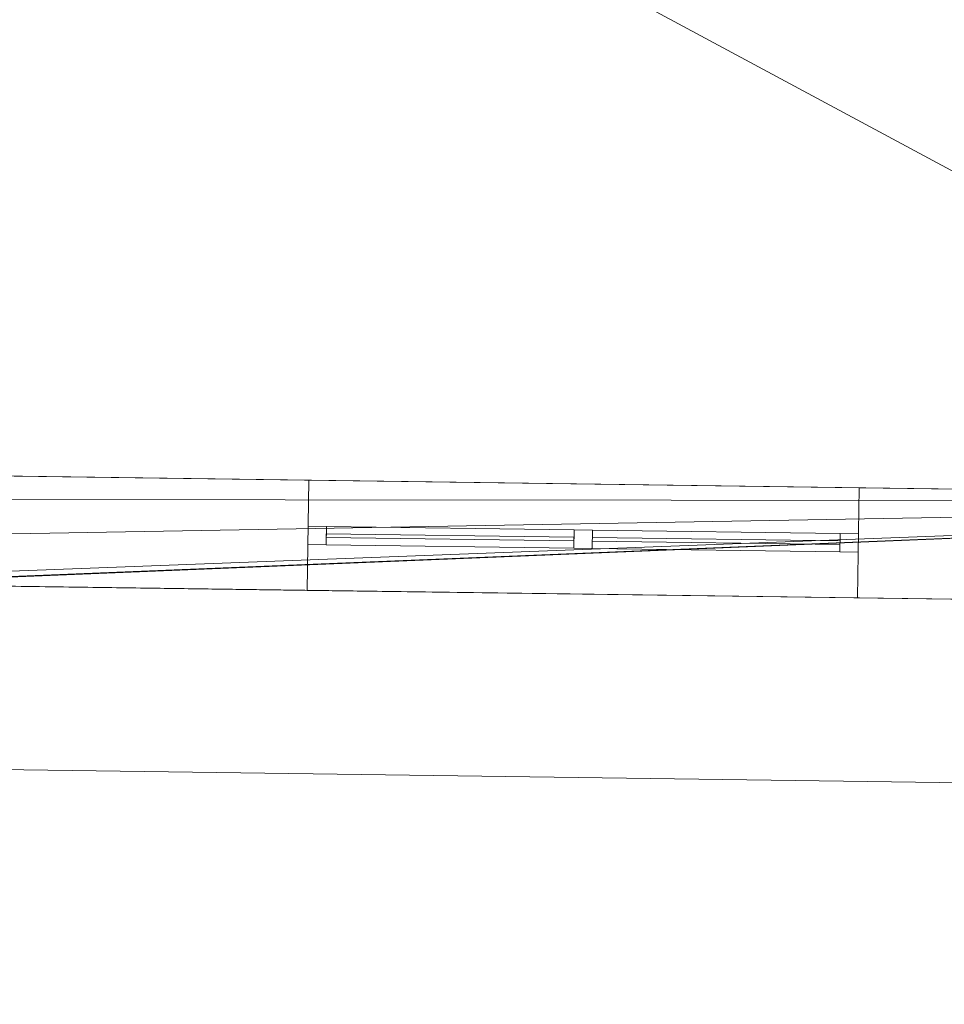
# Model space of a CAD drawing. Header units: millimetres. Extents: x -430348 to -225823, y -86243 to 5084.
# Tile 466 of 656: x -394138 to -391618, y -4664 to -1980. Entities that reach past the tile are written whole.
import ezdxf

# ---------------------------------------------------------------- set-up
doc = ezdxf.new("R2010")
doc.units = ezdxf.units.MM
for name, color, linetype, lineweight in [('A-GLAZ-CURT', 52, 'Continuous', 9), ('A-GLAZ-CWMG', 51, 'Continuous', 9), ('A-ROOF', 132, 'Continuous', 9), ('A-WALL', 113, 'Continuous', 9)]:
    doc.layers.add(name, color=color, linetype=linetype, lineweight=lineweight)

# ---------------------------------------------------------------- blocks, each defined once
blk = doc.blocks.new('System Panel - Glazed-518440-_3D_ Copy 1')
at = {"layer": 'A-GLAZ-CURT', "transparency": 33554471}
mesh = blk.add_polyface(dxfattribs=at)
corners = [(-337.5, 5), (-337.5, 5, 1350), (337.5, 5, 1350), (337.5, 5)]
mesh.append_faces([[corners[k] for k in face] for face in [(2, 3, 0, 1)]])
mesh = blk.add_polyface(dxfattribs=at)
corners = [(337.5, -5), (-337.5, -5), (-337.5, 5), (337.5, 5)]
mesh.append_faces([[corners[k] for k in face] for face in [(3, 0, 1, 2)]])
mesh = blk.add_polyface(dxfattribs=at)
corners = [(-337.5, -5, 1350), (337.5, -5, 1350), (337.5, 5, 1350), (-337.5, 5, 1350)]
mesh.append_faces([[corners[k] for k in face] for face in [(3, 0, 1, 2)]])
mesh = blk.add_polyface(dxfattribs=at)
corners = [(-337.5, -5), (-337.5, -5, 1350), (-337.5, 5, 1350), (-337.5, 5)]
mesh.append_faces([[corners[k] for k in face] for face in [(0, 1, 2, 3)]])
mesh = blk.add_polyface(dxfattribs=at)
corners = [(337.5, -5, 1350), (337.5, -5), (337.5, 5), (337.5, 5, 1350)]
mesh.append_faces([[corners[k] for k in face] for face in [(0, 1, 2, 3)]])
mesh = blk.add_polyface(dxfattribs=at)
corners = [(-337.5, -5), (337.5, -5), (337.5, -5, 1350), (-337.5, -5, 1350)]
mesh.append_faces([[corners[k] for k in face] for face in [(2, 3, 0, 1)]])
blk = doc.blocks.new('Rectangular Mullion - 50mm x 50mm-518433-_3D_ Copy 1')
at = {"layer": 'A-GLAZ-CWMG'}
mesh = blk.add_polyface(dxfattribs=at)
corners = [(0, 25), (-50, 25), (-50, -25), (0, -25)]
mesh.append_faces([[corners[k] for k in face] for face in [(2, 3, 0, 1)]])
mesh = blk.add_polyface(dxfattribs=at)
corners = [(0, 25, -1450), (0, -25, -1450), (-50, -25, -1450), (-50, 25, -1450)]
mesh.append_faces([[corners[k] for k in face] for face in [(0, 1, 2, 3)]])
mesh = blk.add_polyface(dxfattribs=at)
corners = [(-50, 25), (0, 25), (0, 25, -1450), (-50, 25, -1450)]
mesh.append_faces([[corners[k] for k in face] for face in [(0, 1, 2, 3)]])
mesh = blk.add_polyface(dxfattribs=at)
corners = [(-50, -25), (-50, 25), (-50, 25, -1450), (-50, -25, -1450)]
mesh.append_faces([[corners[k] for k in face] for face in [(0, 1, 2, 3)]])
mesh = blk.add_polyface(dxfattribs=at)
corners = [(0, 25), (0, -25), (0, -25, -1450), (0, 25, -1450)]
mesh.append_faces([[corners[k] for k in face] for face in [(0, 1, 2, 3)]])
mesh = blk.add_polyface(dxfattribs=at)
corners = [(0, -25), (-50, -25), (-50, -25, -1450), (0, -25, -1450)]
mesh.append_faces([[corners[k] for k in face] for face in [(0, 1, 2, 3)]])
blk = doc.blocks.new('Rectangular Mullion - 50mm x 50mm-518435-_3D_ Copy 1')
at = {"layer": 'A-GLAZ-CWMG'}
mesh = blk.add_polyface(dxfattribs=at)
corners = [(0, 25), (-50, 25), (-50, -25), (0, -25)]
mesh.append_faces([[corners[k] for k in face] for face in [(2, 3, 0, 1)]])
mesh = blk.add_polyface(dxfattribs=at)
corners = [(0, 25, -675), (0, -25, -675), (-50, -25, -675), (-50, 25, -675)]
mesh.append_faces([[corners[k] for k in face] for face in [(0, 1, 2, 3)]])
mesh = blk.add_polyface(dxfattribs=at)
corners = [(-50, 25), (0, 25), (0, 25, -675), (-50, 25, -675)]
mesh.append_faces([[corners[k] for k in face] for face in [(0, 1, 2, 3)]])
mesh = blk.add_polyface(dxfattribs=at)
corners = [(-50, -25), (-50, 25), (-50, 25, -675), (-50, -25, -675)]
mesh.append_faces([[corners[k] for k in face] for face in [(0, 1, 2, 3)]])
mesh = blk.add_polyface(dxfattribs=at)
corners = [(0, 25), (0, -25), (0, -25, -675), (0, 25, -675)]
mesh.append_faces([[corners[k] for k in face] for face in [(0, 1, 2, 3)]])
mesh = blk.add_polyface(dxfattribs=at)
corners = [(0, -25), (-50, -25), (-50, -25, -675), (0, -25, -675)]
mesh.append_faces([[corners[k] for k in face] for face in [(0, 1, 2, 3)]])
blk = doc.blocks.new('Rectangular Mullion - 50mm x 50mm-518434-_3D_ Copy 1')
at = {"layer": 'A-GLAZ-CWMG'}
mesh = blk.add_polyface(dxfattribs=at)
corners = [(0, 25), (-50, 25), (-50, -25), (0, -25)]
mesh.append_faces([[corners[k] for k in face] for face in [(3, 0, 1, 2)]])
mesh = blk.add_polyface(dxfattribs=at)
corners = [(0, 25, -1450), (0, -25, -1450), (-50, -25, -1450), (-50, 25, -1450)]
mesh.append_faces([[corners[k] for k in face] for face in [(3, 0, 1, 2)]])
mesh = blk.add_polyface(dxfattribs=at)
corners = [(-50, 25), (0, 25), (0, 25, -1450), (-50, 25, -1450)]
mesh.append_faces([[corners[k] for k in face] for face in [(0, 1, 2, 3)]])
mesh = blk.add_polyface(dxfattribs=at)
corners = [(-50, -25), (-50, 25), (-50, 25, -1450), (-50, -25, -1450)]
mesh.append_faces([[corners[k] for k in face] for face in [(0, 1, 2, 3)]])
mesh = blk.add_polyface(dxfattribs=at)
corners = [(0, 25), (0, -25), (0, -25, -1450), (0, 25, -1450)]
mesh.append_faces([[corners[k] for k in face] for face in [(0, 1, 2, 3)]])
mesh = blk.add_polyface(dxfattribs=at)
corners = [(0, -25), (-50, -25), (-50, -25, -1450), (0, -25, -1450)]
mesh.append_faces([[corners[k] for k in face] for face in [(0, 1, 2, 3)]])
blk = doc.blocks.new('Rectangular Mullion - 50mm x 50mm-518436-_3D_ Copy 1')
at = {"layer": 'A-GLAZ-CWMG'}
mesh = blk.add_polyface(dxfattribs=at)
corners = [(0, 25), (-50, 25), (-50, -25), (0, -25)]
mesh.append_faces([[corners[k] for k in face] for face in [(2, 3, 0, 1)]])
mesh = blk.add_polyface(dxfattribs=at)
corners = [(0, 25, -675), (0, -25, -675), (-50, -25, -675), (-50, 25, -675)]
mesh.append_faces([[corners[k] for k in face] for face in [(0, 1, 2, 3)]])
mesh = blk.add_polyface(dxfattribs=at)
corners = [(-50, 25), (0, 25), (0, 25, -675), (-50, 25, -675)]
mesh.append_faces([[corners[k] for k in face] for face in [(0, 1, 2, 3)]])
mesh = blk.add_polyface(dxfattribs=at)
corners = [(-50, -25), (-50, 25), (-50, 25, -675), (-50, -25, -675)]
mesh.append_faces([[corners[k] for k in face] for face in [(0, 1, 2, 3)]])
mesh = blk.add_polyface(dxfattribs=at)
corners = [(0, 25), (0, -25), (0, -25, -675), (0, 25, -675)]
mesh.append_faces([[corners[k] for k in face] for face in [(0, 1, 2, 3)]])
mesh = blk.add_polyface(dxfattribs=at)
corners = [(0, -25), (-50, -25), (-50, -25, -675), (0, -25, -675)]
mesh.append_faces([[corners[k] for k in face] for face in [(0, 1, 2, 3)]])
blk = doc.blocks.new('Rectangular Mullion - 50mm x 50mm-518437-_3D_ Copy 1')
at = {"layer": 'A-GLAZ-CWMG'}
mesh = blk.add_polyface(dxfattribs=at)
corners = [(0, 25), (-50, 25), (-50, -25), (0, -25)]
mesh.append_faces([[corners[k] for k in face] for face in [(2, 3, 0, 1)]])
mesh = blk.add_polyface(dxfattribs=at)
corners = [(0, 25, -675), (0, -25, -675), (-50, -25, -675), (-50, 25, -675)]
mesh.append_faces([[corners[k] for k in face] for face in [(0, 1, 2, 3)]])
mesh = blk.add_polyface(dxfattribs=at)
corners = [(-50, 25), (0, 25), (0, 25, -675), (-50, 25, -675)]
mesh.append_faces([[corners[k] for k in face] for face in [(0, 1, 2, 3)]])
mesh = blk.add_polyface(dxfattribs=at)
corners = [(-50, -25), (-50, 25), (-50, 25, -675), (-50, -25, -675)]
mesh.append_faces([[corners[k] for k in face] for face in [(0, 1, 2, 3)]])
mesh = blk.add_polyface(dxfattribs=at)
corners = [(0, 25), (0, -25), (0, -25, -675), (0, 25, -675)]
mesh.append_faces([[corners[k] for k in face] for face in [(0, 1, 2, 3)]])
mesh = blk.add_polyface(dxfattribs=at)
corners = [(0, -25), (-50, -25), (-50, -25, -675), (0, -25, -675)]
mesh.append_faces([[corners[k] for k in face] for face in [(0, 1, 2, 3)]])
blk = doc.blocks.new('Rectangular Mullion - 50mm x 50mm-518438-_3D_ Copy 1')
at = {"layer": 'A-GLAZ-CWMG'}
mesh = blk.add_polyface(dxfattribs=at)
corners = [(0, 25), (-50, 25), (-50, -25), (0, -25)]
mesh.append_faces([[corners[k] for k in face] for face in [(2, 3, 0, 1)]])
mesh = blk.add_polyface(dxfattribs=at)
corners = [(0, 25, -675), (0, -25, -675), (-50, -25, -675), (-50, 25, -675)]
mesh.append_faces([[corners[k] for k in face] for face in [(0, 1, 2, 3)]])
mesh = blk.add_polyface(dxfattribs=at)
corners = [(-50, 25), (0, 25), (0, 25, -675), (-50, 25, -675)]
mesh.append_faces([[corners[k] for k in face] for face in [(0, 1, 2, 3)]])
mesh = blk.add_polyface(dxfattribs=at)
corners = [(-50, -25), (-50, 25), (-50, 25, -675), (-50, -25, -675)]
mesh.append_faces([[corners[k] for k in face] for face in [(0, 1, 2, 3)]])
mesh = blk.add_polyface(dxfattribs=at)
corners = [(0, 25), (0, -25), (0, -25, -675), (0, 25, -675)]
mesh.append_faces([[corners[k] for k in face] for face in [(0, 1, 2, 3)]])
mesh = blk.add_polyface(dxfattribs=at)
corners = [(0, -25), (-50, -25), (-50, -25, -675), (0, -25, -675)]
mesh.append_faces([[corners[k] for k in face] for face in [(0, 1, 2, 3)]])
blk = doc.blocks.new('Rectangular Mullion - 50mm x 50mm-518439-_3D_ Copy 1')
at = {"layer": 'A-GLAZ-CWMG'}
mesh = blk.add_polyface(dxfattribs=at)
corners = [(25, 25), (-25, 25), (-25, -25), (25, -25)]
mesh.append_faces([[corners[k] for k in face] for face in [(2, 3, 0, 1)]])
mesh = blk.add_polyface(dxfattribs=at)
corners = [(25, 25, -1450), (25, -25, -1450), (-25, -25, -1450), (-25, 25, -1450)]
mesh.append_faces([[corners[k] for k in face] for face in [(0, 1, 2, 3)]])
mesh = blk.add_polyface(dxfattribs=at)
corners = [(-25, 25), (25, 25), (25, 25, -1450), (-25, 25, -1450)]
mesh.append_faces([[corners[k] for k in face] for face in [(0, 1, 2, 3)]])
mesh = blk.add_polyface(dxfattribs=at)
corners = [(-25, -25), (-25, 25), (-25, 25, -1450), (-25, -25, -1450)]
mesh.append_faces([[corners[k] for k in face] for face in [(0, 1, 2, 3)]])
mesh = blk.add_polyface(dxfattribs=at)
corners = [(25, 25), (25, -25), (25, -25, -1450), (25, 25, -1450)]
mesh.append_faces([[corners[k] for k in face] for face in [(0, 1, 2, 3)]])
mesh = blk.add_polyface(dxfattribs=at)
corners = [(25, -25), (-25, -25), (-25, -25, -1450), (25, -25, -1450)]
mesh.append_faces([[corners[k] for k in face] for face in [(0, 1, 2, 3)]])

msp = doc.modelspace()

# ---------------------------------------------------------------- block references
at = {"layer": 'A-GLAZ-CURT', "transparency": 33554471, "rotation": 179.2073261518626}
for p in [(-392964.7, -3390.7, 61697.6), (-392239.7, -3400.7, 61697.6)]:
    msp.add_blockref('System Panel - Glazed-518440-_3D_ Copy 1', p, dxfattribs=at)
at = {"layer": 'A-GLAZ-CWMG', "extrusion": (0, 0, -1), "rotation": 0.7926738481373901}
for name, p in [('Rectangular Mullion - 50mm x 50mm-518434-_3D_ Copy 1', (393352.1, -3385.3, -61647.6)), ('Rectangular Mullion - 50mm x 50mm-518439-_3D_ Copy 1', (392602.2, -3395.7, -61647.6))]:
    msp.add_blockref(name, p, dxfattribs=at)
at = {"layer": 'A-GLAZ-CWMG', "extrusion": (-0.999904, 0.013834, 0), "rotation": 90}
for name, p in [('Rectangular Mullion - 50mm x 50mm-518435-_3D_ Copy 1', (8826.8, 63097.6, 393217.7)), ('Rectangular Mullion - 50mm x 50mm-518437-_3D_ Copy 1', (8826.8, 63097.6, 392492.7))]:
    msp.add_blockref(name, p, dxfattribs=at)
at = {"layer": 'A-GLAZ-CWMG', "extrusion": (0.999904, -0.013834, 0), "rotation": 270}
for name, p in [('Rectangular Mullion - 50mm x 50mm-518438-_3D_ Copy 1', (-8826.8, 61647.6, -392542.7)), ('Rectangular Mullion - 50mm x 50mm-518436-_3D_ Copy 1', (-8826.8, 61647.6, -391817.7))]:
    msp.add_blockref(name, p, dxfattribs=at)
at = {"layer": 'A-GLAZ-CWMG', "rotation": 359.2073261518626}
msp.add_blockref('Rectangular Mullion - 50mm x 50mm-518433-_3D_ Copy 1', (-391852.3, -3406.1, 63097.6), dxfattribs=at)

# ---------------------------------------------------------------- meshes
at = {"layer": 'A-ROOF'}
mesh = msp.add_polyface(dxfattribs=at)
corners = [(-388411.6, -4103.8, 63197.6), (-388312.7, 3045.6, 63197.6), (-391961.8, -479.3, 65647.6)]
mesh.append_faces([[corners[k] for k in face] for face in [(1, 2, 0)]])
mesh = msp.add_polyface(dxfattribs=at)
corners = [(-388312.7, 3045.6, 63097.6), (-388411.6, -4103.8, 63097.6), (-391961.8, -479.3, 65547.6)]
mesh.append_faces([[corners[k] for k in face] for face in [(1, 2, 0)]])
mesh = msp.add_polyface(dxfattribs=at)
corners = [(-413109.2, -3762, 63197.6), (-388411.6, -4103.8, 63197.6), (-391961.8, -479.3, 65647.6), (-394160.5, -448.9, 65647.6), (-394168.2, -1008.8, 65263.8), (-394948.2, -998, 65263.8), (-394940.4, -438.1, 65647.6), (-406519.3, -277.9, 65647.6), (-406526.5, -796.1, 65292.5), (-407366.4, -784.5, 65292.5), (-407359.2, -266.3, 65647.6), (-409560.1, -235.8, 65647.6)]
mesh.append_faces([[corners[k] for k in face] for face in [(4, 1, 2, 3)]], dxfattribs={"vtx0": -1})
mesh.append_faces([[corners[k] for k in face] for face in [(1, 4, 5, 0)]], dxfattribs={"vtx0": -1, "vtx2": -1})
mesh.append_faces([[corners[k] for k in face] for face in [(11, 0, 9, 10)]], dxfattribs={"vtx1": -1})
mesh.append_faces([[corners[k] for k in face] for face in [(8, 9, 0, 5)]], dxfattribs={"vtx1": -1, "vtx2": -1, "vtx3": -1})
mesh.append_faces([[corners[k] for k in face] for face in [(6, 7, 8, 5)]], dxfattribs={"vtx2": -1})
mesh = msp.add_polyface(dxfattribs=at)
corners = [(-388411.6, -4103.8, 63097.6), (-413109.2, -3762, 63097.6), (-409560.1, -235.8, 65547.6), (-407359.2, -266.3, 65547.6), (-407366.4, -784.5, 65192.5), (-406526.5, -796.1, 65192.5), (-406519.3, -277.9, 65547.6), (-394940.4, -438.1, 65547.6), (-394948.2, -998, 65163.8), (-394168.2, -1008.8, 65163.8), (-394160.5, -448.9, 65547.6), (-391961.8, -479.3, 65547.6)]
mesh.append_faces([[corners[k] for k in face] for face in [(4, 1, 2, 3)]], dxfattribs={"vtx0": -1})
mesh.append_faces([[corners[k] for k in face] for face in [(1, 4, 5, 8)]], dxfattribs={"vtx0": -1, "vtx2": -1, "vtx3": -1})
mesh.append_faces([[corners[k] for k in face] for face in [(11, 0, 9, 10)]], dxfattribs={"vtx1": -1})
mesh.append_faces([[corners[k] for k in face] for face in [(8, 9, 0, 1)]], dxfattribs={"vtx1": -1, "vtx3": -1})
mesh.append_faces([[corners[k] for k in face] for face in [(5, 6, 7, 8)]], dxfattribs={"vtx3": -1})
mesh = msp.add_polyface(dxfattribs=at)
corners = [(-394659.5, -7267.6, 60697.6), (-394607.6, -3518, 61492.4), (-388854.6, -3597.6, 61492.4), (-388906.5, -7347.2, 60697.6)]
mesh.append_faces([[corners[k] for k in face] for face in [(3, 0, 1, 2)]])
mesh = msp.add_polyface(dxfattribs=at)
corners = [(-394607.6, -3518, 61594.6), (-394659.5, -7267.6, 60799.8), (-388906.5, -7347.2, 60799.8), (-388854.6, -3597.6, 61594.6)]
mesh.append_faces([[corners[k] for k in face] for face in [(0, 1, 2, 3)]])
mesh = msp.add_polyface(dxfattribs=at)
corners = [(-394607.6, -3518, 61594.6), (-388854.6, -3597.6, 61594.6), (-388854.6, -3597.6, 61492.4), (-394607.6, -3518, 61492.4)]
mesh.append_faces([[corners[k] for k in face] for face in [(0, 1, 2, 3)]])
mesh = msp.add_polyface(dxfattribs=at)
corners = [(-388411.6, -4103.8, 63097.6), (-388411.6, -4103.8, 63197.6), (-413109.2, -3762, 63197.6), (-413109.2, -3762, 63097.6)]
mesh.append_faces([[corners[k] for k in face] for face in [(1, 2, 3, 0)]])
at = {"layer": 'A-WALL'}
mesh = msp.add_polyface(dxfattribs=at)
corners = [(-389154.6, -3593.4, 58197.6), (-394307.6, -3522.1, 58197.6), (-394607.6, -3518, 58197.6), (-394608.3, -3518, 58197.6), (-394653.3, -3517.4, 58197.6), (-394654.1, -3517.3, 58197.6), (-394954.1, -3513.2, 58197.6), (-398703.7, -3461.3, 58197.6), (-399003.7, -3457.2, 58197.6), (-406852.9, -3348.6, 58197.6), (-407152.9, -3344.4, 58197.6), (-410652.6, -3296, 58197.6), (-410952.5, -3291.8, 58197.6), (-412352.4, -3272.5, 58197.6), (-412348.2, -2972.5, 58197.6), (-389150.5, -3293.5, 58197.6)]
mesh.append_faces([[corners[k] for k in face] for face in [(15, 7, 8, 14), (15, 6, 7)]], dxfattribs={"vtx0": -1, "vtx2": -1})
mesh.append_faces([[corners[k] for k in face] for face in [(15, 2, 3, 4), (14, 8, 9, 10), (15, 4, 5, 6)]], dxfattribs={"vtx0": -1, "vtx3": -1})
mesh.append_faces([[corners[k] for k in face] for face in [(11, 12, 14, 10)]], dxfattribs={"vtx1": -1, "vtx2": -1})
mesh.append_faces([[corners[k] for k in face] for face in [(12, 13, 14)]], dxfattribs={"vtx2": -1})
mesh.append_faces([[corners[k] for k in face] for face in [(15, 0, 1, 2)]], dxfattribs={"vtx3": -1})
mesh = msp.add_polyface(dxfattribs=at)
corners = [(-412352.4, -3272.5, 63440.3), (-389154.6, -3593.4, 63440.3), (-389151.2, -3348.7, 63608), (-389206.1, -3292.7, 63645.9), (-412315, -2973, 63645.9), (-412348.7, -3006.4, 63622.6)]
mesh.append_faces([[corners[k] for k in face] for face in [(4, 5, 0, 3), (1, 2, 3, 0)]], dxfattribs={"vtx2": -1})
mesh = msp.add_polyface(dxfattribs=at)
corners = [(-389150.5, -3293.5, 58197.6), (-412348.2, -2972.5, 58197.6), (-412348.2, -2972.5, 63622.6), (-412315, -2973, 63645.9), (-389206.1, -3292.7, 63645.9), (-389150.5, -3293.5, 63608), (-389300.5, -3291.4, 61647.6), (-389300.5, -3291.4, 63097.6), (-390200.4, -3278.9, 63097.6), (-390200.4, -3278.9, 61647.6), (-391850.2, -3256.1, 61647.6), (-391850.2, -3256.1, 63097.6), (-393350.1, -3235.4, 63097.6), (-393350.1, -3235.4, 61647.6), (-395999.8, -3198.7, 61847.6), (-395999.8, -3198.7, 63097.6), (-397249.7, -3181.4, 63097.6), (-397249.7, -3181.4, 61847.6), (-398999.5, -3157.2, 61847.6), (-398999.5, -3157.2, 63097.6), (-399699.5, -3147.5, 63097.6), (-399699.5, -3147.5, 61847.6), (-400499.4, -3136.4, 61847.6), (-400499.4, -3136.4, 63097.6), (-401049.3, -3128.8, 63097.6), (-401049.3, -3128.8, 61847.6), (-401699.3, -3119.8, 61847.6), (-401699.3, -3119.8, 63097.6), (-402599.2, -3107.4, 63097.6), (-402599.2, -3107.4, 61847.6), (-404299, -3083.9, 61847.6), (-404299, -3083.9, 63097.6), (-405698.9, -3064.5, 63097.6), (-405698.9, -3064.5, 61847.6), (-408198.6, -3029.9, 61847.6), (-408198.6, -3029.9, 63097.6), (-409698.5, -3009.2, 63097.6), (-409698.5, -3009.2, 61847.6), (-411248.4, -2987.7, 61847.6), (-411248.4, -2987.7, 63097.6), (-412248.3, -2973.9, 63097.6), (-412248.3, -2973.9, 61847.6), (-403449.1, -3095.6, 59297.6), (-403449.1, -3095.6, 60647.6), (-404249, -3084.6, 60647.6), (-404249, -3084.6, 59297.6), (-405648.9, -3065.2, 59378.4), (-405648.9, -3065.2, 60647.6), (-406448.8, -3054.1, 60647.6), (-406448.8, -3054.1, 59378.4), (-401749.3, -3119.1, 58344.2), (-401749.3, -3119.1, 60394.2), (-402649.2, -3106.7, 60394.2), (-402649.2, -3106.7, 58344.2), (-398999.5, -3157.2, 58344.2), (-398999.5, -3157.2, 60394.2), (-399904.4, -3144.7, 60394.2), (-399904.4, -3144.7, 58344.2), (-411448.3, -2985, 58344.2), (-411448.3, -2985, 60394.2), (-412198.3, -2974.6, 60394.2), (-412198.3, -2974.6, 58344.2), (-400199.4, -3140.6, 58344.2), (-400199.4, -3140.6, 60744.2), (-401349.3, -3124.7, 60744.2), (-401349.3, -3124.7, 58344.2)]
mesh.append_faces([[corners[k] for k in face] for face in [(14, 54, 17)]], dxfattribs={"vtx0": -1, "vtx1": -1})
mesh.append_faces([[corners[k] for k in face] for face in [(56, 63, 21, 55), (25, 64, 26, 24), (4, 8, 11), (46, 45, 53, 49), (47, 30, 44, 46), (49, 53, 58), (34, 33, 48)]], dxfattribs={"vtx0": -1, "vtx1": -1, "vtx2": -1})
mesh.append_faces([[corners[k] for k in face] for face in [(13, 0, 54, 14), (43, 30, 29, 52)]], dxfattribs={"vtx0": -1, "vtx1": -1, "vtx2": -1, "vtx3": -1})
mesh.append_faces([[corners[k] for k in face] for face in [(21, 63, 22, 23), (3, 24, 27, 28), (37, 49, 58, 59), (3, 28, 31, 32), (3, 36, 39, 40)]], dxfattribs={"vtx0": -1, "vtx1": -1, "vtx3": -1})
mesh.append_faces([[corners[k] for k in face] for face in [(9, 10, 11, 8), (1, 65, 62, 0), (17, 18, 19, 16), (23, 20, 21), (34, 48, 49, 37), (30, 43, 44), (36, 38, 39), (41, 1, 2)]], dxfattribs={"vtx0": -1, "vtx2": -1})
mesh.append_faces([[corners[k] for k in face] for face in [(17, 54, 55, 18), (4, 11, 12, 15), (4, 15, 16, 19), (4, 19, 20, 23), (1, 53, 50, 65), (1, 61, 58, 53), (38, 36, 37, 59)]], dxfattribs={"vtx0": -1, "vtx2": -1, "vtx3": -1})
mesh.append_faces([[corners[k] for k in face] for face in [(13, 10, 0), (26, 27, 24), (21, 18, 55), (45, 42, 53), (44, 45, 46), (50, 51, 65)]], dxfattribs={"vtx1": -1, "vtx2": -1})
mesh.append_faces([[corners[k] for k in face] for face in [(57, 54, 0, 62), (9, 6, 0, 10), (64, 65, 51, 26), (60, 61, 1, 41), (35, 36, 3, 32)]], dxfattribs={"vtx1": -1, "vtx2": -1, "vtx3": -1})
mesh.append_faces([[corners[k] for k in face] for face in [(5, 0, 6, 7), (56, 57, 62, 63), (25, 22, 63, 64), (14, 15, 12, 13), (4, 5, 7, 8), (3, 4, 23, 24), (52, 53, 42, 43), (51, 52, 29, 26), (59, 60, 41, 38), (47, 48, 33, 30), (28, 29, 30, 31), (34, 35, 32, 33), (2, 3, 40, 41)]], dxfattribs={"vtx1": -1, "vtx3": -1})
mesh = msp.add_polyface(dxfattribs=at)
corners = [(-391850.2, -3256.1, 63097.6), (-391854.4, -3556.1, 63097.6), (-393354.2, -3535.3, 63097.6), (-393350.1, -3235.4, 63097.6)]
mesh.append_faces([[corners[k] for k in face] for face in [(0, 1, 2, 3)]])
mesh = msp.add_polyface(dxfattribs=at)
corners = [(-393350.1, -3235.4, 63097.6), (-393354.2, -3535.3, 63097.6), (-393354.2, -3535.3, 61647.6), (-393350.1, -3235.4, 61647.6)]
mesh.append_faces([[corners[k] for k in face] for face in [(1, 2, 3, 0)]])
mesh = msp.add_polyface(dxfattribs=at)
corners = [(-391854.4, -3556.1, 61647.6), (-391850.2, -3256.1, 61647.6), (-393350.1, -3235.4, 61647.6), (-393354.2, -3535.3, 61647.6)]
mesh.append_faces([[corners[k] for k in face] for face in [(3, 0, 1, 2)]])
mesh = msp.add_polyface(dxfattribs=at)
corners = [(-412352.4, -3272.5, 58197.6), (-410952.5, -3291.8, 58197.6), (-410652.6, -3296, 58197.6), (-407152.9, -3344.4, 58197.6), (-406852.9, -3348.6, 58197.6), (-399003.7, -3457.2, 58197.6), (-398703.7, -3461.3, 58197.6), (-394954.1, -3513.2, 58197.6), (-394654.1, -3517.3, 58197.6), (-394653.3, -3517.4, 58197.6), (-394608.3, -3518, 58197.6), (-394607.6, -3518, 58197.6), (-394307.6, -3522.1, 58197.6), (-389154.6, -3593.4, 58197.6), (-389154.6, -3593.4, 63440.3), (-412352.4, -3272.5, 63440.3), (-389304.6, -3591.4, 63097.6), (-389304.6, -3591.4, 61647.6), (-390204.5, -3578.9, 61647.6), (-390204.5, -3578.9, 63097.6), (-391854.4, -3556.1, 63097.6), (-391854.4, -3556.1, 61647.6), (-393354.2, -3535.3, 61647.6), (-393354.2, -3535.3, 63097.6), (-396004, -3498.7, 63097.6), (-396004, -3498.7, 61847.6), (-397253.8, -3481.4, 61847.6), (-397253.8, -3481.4, 63097.6), (-399003.7, -3457.2, 63097.6), (-399003.7, -3457.2, 61847.6), (-399703.6, -3447.5, 61847.6), (-399703.6, -3447.5, 63097.6), (-400503.5, -3436.4, 63097.6), (-400503.5, -3436.4, 61847.6), (-401053.5, -3428.8, 61847.6), (-401053.5, -3428.8, 63097.6), (-401703.4, -3419.8, 63097.6), (-401703.4, -3419.8, 61847.6), (-402603.3, -3407.4, 61847.6), (-402603.3, -3407.4, 63097.6), (-404303.2, -3383.8, 63097.6), (-404303.2, -3383.8, 61847.6), (-405703, -3364.5, 61847.6), (-405703, -3364.5, 63097.6), (-408202.8, -3329.9, 63097.6), (-408202.8, -3329.9, 61847.6), (-409702.7, -3309.1, 61847.6), (-409702.7, -3309.1, 63097.6), (-411252.5, -3287.7, 63097.6), (-411252.5, -3287.7, 61847.6), (-412252.4, -3273.9, 61847.6), (-412252.4, -3273.9, 63097.6), (-403453.3, -3395.6, 60647.6), (-403453.3, -3395.6, 59297.6), (-404253.2, -3384.5, 59297.6), (-404253.2, -3384.5, 60647.6), (-405653, -3365.2, 60647.6), (-405653, -3365.2, 59378.4), (-406453, -3354.1, 59378.4), (-406453, -3354.1, 60647.6), (-401753.4, -3419.1, 60394.2), (-401753.4, -3419.1, 58344.2), (-402653.3, -3406.7, 58344.2), (-402653.3, -3406.7, 60394.2), (-399003.7, -3457.2, 60394.2), (-399003.7, -3457.2, 58344.2), (-399908.6, -3444.6, 58344.2), (-399908.6, -3444.6, 60394.2), (-411452.5, -3284.9, 60394.2), (-411452.5, -3284.9, 58344.2), (-412202.4, -3274.5, 58344.2), (-412202.4, -3274.5, 60394.2), (-400203.6, -3440.6, 60744.2), (-400203.6, -3440.6, 58344.2), (-401353.5, -3424.7, 58344.2), (-401353.5, -3424.7, 60744.2)]
mesh.append_faces([[corners[k] for k in face] for face in [(49, 47, 48), (65, 6, 64), (9, 22, 8), (26, 7, 25)]], dxfattribs={"vtx0": -1, "vtx1": -1})
mesh.append_faces([[corners[k] for k in face] for face in [(42, 45, 59), (55, 41, 56), (74, 61, 5), (33, 72, 30), (34, 37, 75)]], dxfattribs={"vtx0": -1, "vtx1": -1, "vtx2": -1})
mesh.append_faces([[corners[k] for k in face] for face in [(4, 54, 57, 58), (60, 75, 37, 38), (49, 68, 46, 47), (15, 36, 35, 32), (5, 66, 73, 74), (30, 72, 67, 64), (64, 26, 29, 30)]], dxfattribs={"vtx0": -1, "vtx1": -1, "vtx3": -1})
mesh.append_faces([[corners[k] for k in face] for face in [(1, 68, 69), (50, 71, 68, 49), (53, 62, 63, 52), (5, 61, 62, 4), (55, 56, 57, 54), (42, 59, 56, 41), (45, 58, 59), (43, 44, 45, 42), (41, 38, 39, 40), (35, 36, 37, 34), (34, 75, 72, 33), (73, 66, 67, 72), (22, 11, 12, 21), (14, 31, 28), (25, 22, 23, 24), (14, 16, 17, 13)]], dxfattribs={"vtx0": -1, "vtx2": -1})
mesh.append_faces([[corners[k] for k in face] for face in [(68, 1, 2, 46), (0, 70, 71, 50), (62, 53, 54, 4), (15, 51, 48, 47), (15, 47, 44, 43), (41, 55, 52, 38), (21, 12, 13, 18), (25, 7, 8, 22)]], dxfattribs={"vtx0": -1, "vtx2": -1, "vtx3": -1})
mesh.append_faces([[corners[k] for k in face] for face in [(22, 9, 10, 11)]], dxfattribs={"vtx0": -1, "vtx3": -1})
mesh.append_faces([[corners[k] for k in face] for face in [(43, 40, 15), (17, 18, 13)]], dxfattribs={"vtx1": -1, "vtx2": -1})
mesh.append_faces([[corners[k] for k in face] for face in [(3, 4, 58, 45), (63, 60, 38, 52), (39, 36, 15, 40), (6, 7, 26, 64), (14, 15, 32, 31), (27, 24, 14, 28), (23, 20, 14, 24), (19, 16, 14, 20)]], dxfattribs={"vtx1": -1, "vtx2": -1, "vtx3": -1})
mesh.append_faces([[corners[k] for k in face] for face in [(0, 1, 69, 70), (2, 3, 45, 46), (50, 51, 15, 0), (60, 61, 74, 75), (5, 6, 65, 66), (32, 33, 30, 31), (26, 27, 28, 29), (18, 19, 20, 21)]], dxfattribs={"vtx1": -1, "vtx3": -1})
mesh = msp.add_polyface(dxfattribs=at)
corners = [(-391850.2, -3256.1, 61647.6), (-391854.4, -3556.1, 61647.6), (-391854.4, -3556.1, 63097.6), (-391850.2, -3256.1, 63097.6)]
mesh.append_faces([[corners[k] for k in face] for face in [(0, 1, 2, 3)]])

doc.saveas('drawing.dxf')
